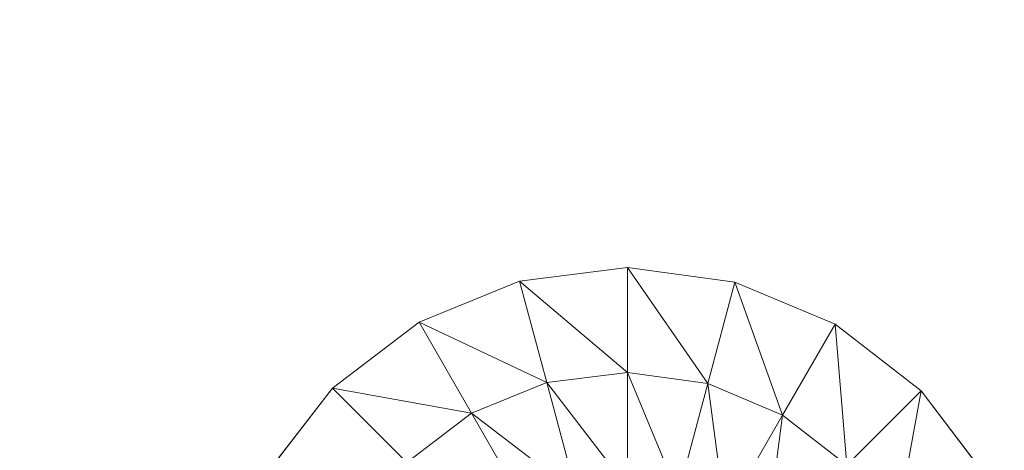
# Model space of a CAD drawing. Header units: inches. Extents: x 813 to 1305, y 19 to 194.
# Tile 458 of 656: x 1224.85 to 1228.11, y 70.3 to 71.72. Entities that reach past the tile are written whole.
import ezdxf

# ---------------------------------------------------------------- set-up
doc = ezdxf.new("R2010")
doc.units = ezdxf.units.IN
doc.header["$MEASUREMENT"] = 0
for name, color, linetype, true_color in [('CET color Grey80', 7, 'Continuous', 0xcbcdcc), ('CET color Grey98', 7, 'Continuous', 0xfafafa), ('CET color NavajoWhite4', 7, 'Continuous', 0x81775f)]:
    doc.layers.add(name, color=color, linetype=linetype, true_color=true_color)
doc.layers.add('CET Default', color=7, linetype='Continuous')

# ---------------------------------------------------------------- blocks, each defined once
blk = doc.blocks.new('*C253')
at = {"layer": 'CET color Grey80', "linetype": 'Continuous', "lineweight": 0}
for points, invisible_edges in [([(8.5954, 26.8793, 0.1937), (8.5954, 26.8793, 0.3159), (8.8816, 27.0968, 0.3159), (8.5954, 26.8793, 0.1937)], 4), ([(8.5954, 26.8793, 0.1937), (8.8816, 27.0968, 0.3159), (8.8816, 27.0968, 0.1937), (8.5954, 26.8793, 0.1937)], 9), ([(8.3753, 26.5951, 0.1937), (8.3753, 26.5951, 0.3159), (8.5954, 26.8793, 0.3159), (8.3753, 26.5951, 0.1937)], 4), ([(8.3753, 26.5951, 0.1937), (8.5954, 26.8793, 0.3159), (8.5954, 26.8793, 0.1937), (8.3753, 26.5951, 0.1937)], 9), ([(8.2362, 26.2636, 0.1937), (8.2362, 26.2636, 0.3159), (8.3753, 26.5951, 0.3159), (8.2362, 26.2636, 0.1937)], 4), ([(8.2362, 26.2636, 0.1937), (8.3753, 26.5951, 0.3159), (8.3753, 26.5951, 0.1937), (8.2362, 26.2636, 0.1937)], 9), ([(8.1877, 25.9074, 0.1937), (8.1877, 25.9074, 0.3159), (8.2362, 26.2636, 0.3159), (8.1877, 25.9074, 0.1937)], 4), ([(8.1877, 25.9074, 0.1937), (8.2362, 26.2636, 0.3159), (8.2362, 26.2636, 0.1937), (8.1877, 25.9074, 0.1937)], 9), ([(8.233, 25.5508, 0.1937), (8.233, 25.5508, 0.3159), (8.1877, 25.9074, 0.3159), (8.233, 25.5508, 0.1937)], 4), ([(8.233, 25.5508, 0.1937), (8.1877, 25.9074, 0.3159), (8.1877, 25.9074, 0.1937), (8.233, 25.5508, 0.1937)], 9), ([(8.369, 25.2181, 0.1937), (8.369, 25.2181, 0.3159), (8.233, 25.5508, 0.3159), (8.369, 25.2181, 0.1937)], 4), ([(8.369, 25.2181, 0.1937), (8.233, 25.5508, 0.3159), (8.233, 25.5508, 0.1937), (8.369, 25.2181, 0.1937)], 9), ([(8.5866, 24.9319, 0.1937), (8.5866, 24.9319, 0.3159), (8.369, 25.2181, 0.3159), (8.5866, 24.9319, 0.1937)], 4), ([(8.5866, 24.9319, 0.1937), (8.369, 25.2181, 0.3159), (8.369, 25.2181, 0.1937), (8.5866, 24.9319, 0.1937)], 9), ([(8.8708, 24.7117, 0.1937), (8.8708, 24.7117, 0.3159), (8.5866, 24.9319, 0.3159), (8.8708, 24.7117, 0.1937)], 4), ([(8.8708, 24.7117, 0.1937), (8.5866, 24.9319, 0.3159), (8.5866, 24.9319, 0.1937), (8.8708, 24.7117, 0.1937)], 9)]:
    blk.add_3dface(points, dxfattribs=dict(at, invisible_edges=invisible_edges))
for points in [[(8.5954, 26.8793, 0.3159), (9.0554, 26.7958, 0.515), (8.8816, 27.0968, 0.3159), (8.5954, 26.8793, 0.3159)], [(8.3753, 26.5951, 0.3159), (8.8412, 26.6335, 0.515), (8.5954, 26.8793, 0.3159), (8.3753, 26.5951, 0.3159)], [(8.5954, 26.8793, 0.3159), (8.8412, 26.6335, 0.515), (9.0554, 26.7958, 0.515), (8.5954, 26.8793, 0.3159)], [(8.3753, 26.5951, 0.3159), (8.6763, 26.4213, 0.515), (8.8412, 26.6335, 0.515), (8.3753, 26.5951, 0.3159)], [(8.6763, 26.4213, 0.515), (9.1099, 26.3648, 0.6417), (8.8412, 26.6335, 0.515), (8.6763, 26.4213, 0.515)], [(8.2362, 26.2636, 0.3159), (8.6763, 26.4213, 0.515), (8.3753, 26.5951, 0.3159), (8.2362, 26.2636, 0.3159)], [(8.2362, 26.2636, 0.3159), (8.5719, 26.1736, 0.515), (8.6763, 26.4213, 0.515), (8.2362, 26.2636, 0.3159)], [(8.5719, 26.1736, 0.515), (9.0053, 26.2313, 0.6417), (8.6763, 26.4213, 0.515), (8.5719, 26.1736, 0.515)], [(8.6763, 26.4213, 0.515), (9.0053, 26.2313, 0.6417), (9.1099, 26.3648, 0.6417), (8.6763, 26.4213, 0.515)], [(8.1877, 25.9074, 0.3159), (8.5719, 26.1736, 0.515), (8.2362, 26.2636, 0.3159), (8.1877, 25.9074, 0.3159)], [(8.5719, 26.1736, 0.515), (8.9389, 26.0753, 0.6417), (9.0053, 26.2313, 0.6417), (8.5719, 26.1736, 0.515)], [(8.1877, 25.9074, 0.3159), (8.5352, 25.9074, 0.515), (8.5719, 26.1736, 0.515), (8.1877, 25.9074, 0.3159)], [(8.5352, 25.9074, 0.515), (8.9389, 26.0753, 0.6417), (8.5719, 26.1736, 0.515), (8.5352, 25.9074, 0.515)], [(8.5352, 25.9074, 0.515), (8.9152, 25.9074, 0.6417), (8.9389, 26.0753, 0.6417), (8.5352, 25.9074, 0.515)], [(8.233, 25.5508, 0.3159), (8.5352, 25.9074, 0.515), (8.1877, 25.9074, 0.3159), (8.233, 25.5508, 0.3159)], [(8.233, 25.5508, 0.3159), (8.5687, 25.6407, 0.515), (8.5352, 25.9074, 0.515), (8.233, 25.5508, 0.3159)], [(8.5687, 25.6407, 0.515), (8.9152, 25.9074, 0.6417), (8.5352, 25.9074, 0.515), (8.5687, 25.6407, 0.515)], [(8.5687, 25.6407, 0.515), (8.9357, 25.7391, 0.6417), (8.9152, 25.9074, 0.6417), (8.5687, 25.6407, 0.515)], [(8.67, 25.3918, 0.515), (8.9357, 25.7391, 0.6417), (8.5687, 25.6407, 0.515), (8.67, 25.3918, 0.515)], [(8.67, 25.3918, 0.515), (8.9991, 25.5818, 0.6417), (8.9357, 25.7391, 0.6417), (8.67, 25.3918, 0.515)], [(8.369, 25.2181, 0.3159), (8.5687, 25.6407, 0.515), (8.233, 25.5508, 0.3159), (8.369, 25.2181, 0.3159)], [(8.369, 25.2181, 0.3159), (8.67, 25.3918, 0.515), (8.5687, 25.6407, 0.515), (8.369, 25.2181, 0.3159)], [(8.8323, 25.1776, 0.515), (8.9991, 25.5818, 0.6417), (8.67, 25.3918, 0.515), (8.8323, 25.1776, 0.515)], [(8.5866, 24.9319, 0.3159), (8.67, 25.3918, 0.515), (8.369, 25.2181, 0.3159), (8.5866, 24.9319, 0.3159)], [(8.5866, 24.9319, 0.3159), (8.8323, 25.1776, 0.515), (8.67, 25.3918, 0.515), (8.5866, 24.9319, 0.3159)], [(8.8708, 24.7117, 0.3159), (8.8323, 25.1776, 0.515), (8.5866, 24.9319, 0.3159), (8.8708, 24.7117, 0.3159)]]:
    blk.add_3dface(points, dxfattribs=at)
at = {"layer": 'CET color Grey98', "linetype": 'Continuous', "lineweight": 0}
for points, invisible_edges in [([(0.625, 0.625, 29), (59.055, 0.625, 29), (59.055, 29.055, 29), (0.625, 0.625, 29)], 4), ([(0.625, 0.625, 29), (59.055, 29.055, 29), (0.625, 29.055, 29), (0.625, 0.625, 29)], 9)]:
    blk.add_3dface(points, dxfattribs=dict(at, invisible_edges=invisible_edges))
at = {"layer": 'CET color NavajoWhite4', "linetype": 'Continuous', "lineweight": 0}
for points, invisible_edges in [([(0.625, 0.625, 27.8189), (59.055, 29.055, 27.8189), (59.055, 0.625, 27.8189), (0.625, 0.625, 27.8189)], 9), ([(0.625, 0.625, 27.8189), (0.625, 29.055, 27.8189), (59.055, 29.055, 27.8189), (0.625, 0.625, 27.8189)], 4)]:
    blk.add_3dface(points, dxfattribs=dict(at, invisible_edges=invisible_edges))
blk = doc.blocks.new('*C216')
at = {"layer": 'CET Default', "linetype": 'Continuous', "lineweight": 0, "rotation": 269.9999999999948}
blk.add_blockref('*C253', (402.2381, 892.2209), dxfattribs=at)

msp = doc.modelspace()

# ---------------------------------------------------------------- block references
at = {"layer": 'CET Default', "linetype": 'Continuous', "lineweight": 0}
msp.add_blockref('*C216', (798.7199, -813.1289), dxfattribs=at)

doc.saveas('drawing.dxf')
